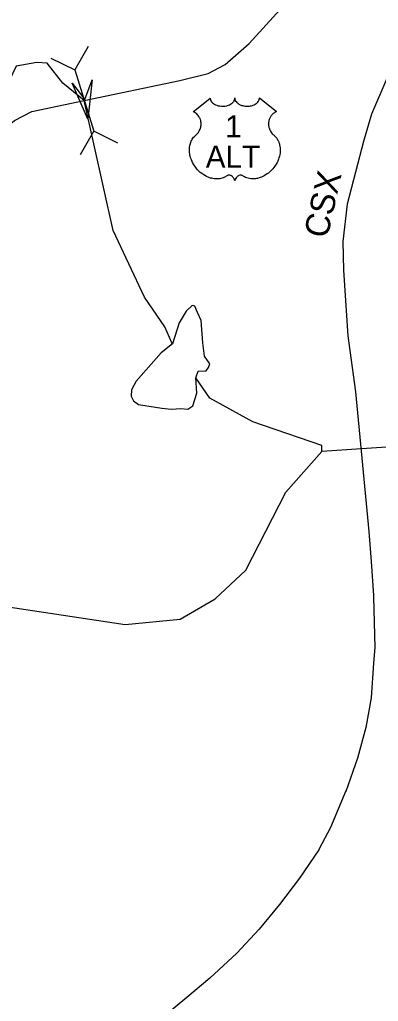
# Model space of a CAD drawing. Extents: x 2126262 to 2293712, y 749403 to 919119.
# Drawn here: x 2155532 to 2157753, y 844700 to 850777 of the extents above; entities that cross this region are included whole.
import ezdxf

# ---------------------------------------------------------------- set-up
doc = ezdxf.new("R2010")
doc.units = 0
for name, color, linetype in [('Exist Hydrographic Creek Single Shore', 7, 'Continuous'), ('Exist Hydrographic Pond Under 1500 Sq Ft', 7, 'Continuous'), ('Exist Railroad Mainline', 7, 'Continuous'), ('Exist Railroad Mainline Label', 7, 'Continuous'), ('Exist Road Primary US Attributed', 7, 'Continuous'), ('Exist Road Primary US Shield CELL', 7, 'Continuous'), ('Exist Road Primary US Shield Number Label', 7, 'Continuous'), ('Exist Road Secondary Structure Culvert Attributed CELL', 7, 'Continuous'), ('Exist Road Secondary Structure Culvert CELL', 7, 'Continuous')]:
    doc.layers.add(name, color=color, linetype=linetype)

msp = doc.modelspace()

# ---------------------------------------------------------------- linework, layer by layer
at = {"layer": 'Exist Hydrographic Creek Single Shore'}
for points in [[(2156478.3, 848770.6), (2156474.4, 848776.3), (2156431.5, 848875.6), (2156305.4, 849058.6), (2156111.5, 849472.7), (2155931.8, 850276), (2155798.7, 850384.7), (2155702.8, 850506.9), (2155637.4, 850511.3), (2155511, 850489.5), (2155403.6, 850268.8), (2155370.3, 850237.2), (2155343.2, 850230), (2155171.1, 850287.7), (2155030.4, 850313.9), (2154935.8, 850295.9), (2154830.9, 850219), (2154691.4, 849865.6), (2154561.5, 849672.1), (2154311.5, 849562.4), (2154062.4, 849561), (2153918.9, 849609.3)], [(2157402.5, 848104.2), (2157402.5, 848140.2), (2156976.4, 848286.9), (2156709.4, 848433.5), (2156623.3, 848559)], [(2155391.5, 847151.7), (2156184.5, 847033.6), (2156525.5, 847065.9), (2156741.4, 847192.7), (2156932.5, 847369.2), (2157179.4, 847853), (2157402.5, 848104.2)], [(2158110.5, 848151.9), (2157402.5, 848104.2)]]:
    msp.add_lwpolyline(points, dxfattribs=at)
at = {"layer": 'Exist Hydrographic Pond Under 1500 Sq Ft'}
msp.add_lwpolyline([(2156478.3, 848770.6), (2156408.2, 848715.2), (2156252.3, 848540.2), (2156224.9, 848485.5), (2156221.2, 848446.5), (2156236, 848416.9), (2156267.4, 848394.7), (2156411.7, 848371.2), (2156471.1, 848365), (2156530.4, 848370.6), (2156573, 848366.9), (2156604.4, 848387.3), (2156628.5, 848465.1), (2156623.3, 848559), (2156637.8, 848600.3), (2156685.9, 848602.2), (2156700.7, 848624.4), (2156710, 848646.6), (2156676.6, 848694.8), (2156665.5, 848776.3), (2156654.8, 848914.6), (2156632.2, 848965.3), (2156615.5, 849004.2), (2156598.9, 849007.9), (2156561.8, 848972.7), (2156519.3, 848900.5), (2156478.3, 848770.6)], dxfattribs=at)
at = {"layer": 'Exist Railroad Mainline'}
for points in [[(2157805.7, 850413.1), (2157709.3, 850191.5), (2157663.7, 850036.9), (2157661.8, 850030.9), (2157560.2, 849635.2), (2157531.9, 849404.8), (2157536.8, 849226.9), (2157563.2, 848819.4), (2157610.8, 848474.1), (2157692.5, 847609.6), (2157707.5, 847423.7), (2157722.9, 847212), (2157722.9, 847202), (2157730.1, 846890.3), (2157721.5, 846794.1), (2157707.1, 846579.8), (2157675.8, 846395.5), (2157622.9, 846204.6), (2157550.3, 845999.5), (2157552.1, 846003.4), (2157455.8, 845776.1), (2157455.8, 845776.1), (2157384.1, 845640.9), (2157384, 845638.9), (2157265, 845463), (2157139.6, 845299), (2157014.1, 845147), (2156876.4, 844998.9), (2156709, 844844.3), (2156567, 844724.1), (2156255.3, 844467.2)], [(2157141.6, 845301.7), (2157139.6, 845299), (2157014.1, 845147), (2156876.4, 844998.9), (2156709, 844844.3), (2156567, 844724.1), (2156255.3, 844467.2), (2156118.9, 844361), (2155941.4, 844218.3), (2155926.5, 844206)]]:
    msp.add_lwpolyline(points, dxfattribs=at)
at = {"layer": 'Exist Road Primary US Attributed'}
msp.add_lwpolyline([(2155007.1, 849470.7), (2155039, 849532.9), (2155097, 849645.2), (2155287.8, 849923.4), (2155316.7, 849969.8), (2155412.9, 850082.9), (2155500.8, 850152.7), (2155607.4, 850208.8), (2155931.8, 850276), (2156522.7, 850399.7), (2156698.4, 850444.3), (2156804.4, 850498.8), (2156952.3, 850628.6), (2157121.8, 850815), (2157272.4, 850958.8), (2157344.9, 851059.3), (2157378.4, 851148.6), (2157464.2, 851400.6), (2157658.7, 852018.3), (2157725.6, 852208.5), (2157792.5, 852343.9)], dxfattribs=at)
at = {"layer": 'Exist Road Primary US Shield CELL'}
msp.add_lwpolyline([(2156711.8, 850291.9), (2156712.1, 850287.5), (2156713.1, 850282.3), (2156713.9, 850279.6), (2156716.4, 850274.5), (2156720.4, 850268.4), (2156726, 850262.4), (2156732.4, 850257.2), (2156736.6, 850254.5), (2156743.9, 850250.6), (2156752.1, 850247.1), (2156761.3, 850244.5), (2156770.6, 850242.6), (2156780.9, 850241.4), (2156791, 850241.3), (2156801.9, 850242.1), (2156813.9, 850244.4), (2156819.5, 850245.8), (2156825.7, 850248), (2156831.5, 850250.4), (2156837.8, 850253.8), (2156842.9, 850257), (2156846.9, 850259.9), (2156852.6, 850265.3), (2156857.1, 850270.9), (2156858.9, 850274), (2156860.6, 850277.1), (2156862.8, 850283.5), (2156863.4, 850286.3), (2156863.9, 850292.2), (2156864.2, 850287.2), (2156864.7, 850284.2), (2156865.6, 850281.1), (2156866.8, 850277.9), (2156869.1, 850273.4), (2156871.6, 850269.6), (2156876.3, 850264.1), (2156879.3, 850261.3), (2156882, 850259.1), (2156889.2, 850254.1), (2156897.6, 850249.9), (2156901.8, 850248), (2156906, 850246.5), (2156911.4, 850244.9), (2156917, 850243.6), (2156922.6, 850242.6), (2156928.2, 850241.8), (2156934, 850241.4), (2156938.7, 850241.3), (2156944.5, 850241.3), (2156949.8, 850241.6), (2156955.3, 850242.3), (2156961.3, 850243.3), (2156966.1, 850244.3), (2156972.5, 850246), (2156978.3, 850248.1), (2156983.4, 850250.3), (2156990, 850253.8), (2156995.3, 850257.1), (2156999.2, 850260.2), (2157003.8, 850264.5), (2157008.2, 850269.6), (2157010.8, 850273.3), (2157012.6, 850277.1), (2157014.3, 850281.1), (2157015.4, 850285.4), (2157015.9, 850289.1), (2157016, 850292.3), (2157122.2, 850207.6), (2157119.7, 850206.7), (2157114, 850203.8), (2157109.4, 850201.1), (2157102.1, 850196), (2157098.9, 850193.2), (2157095.8, 850190.2), (2157092.9, 850187.1), (2157090.4, 850184.1), (2157087.3, 850179.8), (2157084.5, 850175.6), (2157081.8, 850170.9), (2157079.8, 850166.8), (2157076.6, 850158.2), (2157075, 850152.8), (2157074, 850148.3), (2157072.8, 850138.8), (2157072.4, 850134.3), (2157072.4, 850129.8), (2157072.7, 850125.1), (2157073.1, 850120.6), (2157073.9, 850115.9), (2157074.7, 850111.7), (2157076, 850106.6), (2157077.9, 850100.7), (2157080.2, 850095), (2157085.1, 850085.8), (2157091.3, 850076.4), (2157095.8, 850071.1), (2157100.2, 850066.6), (2157106.7, 850061), (2157110.3, 850057.9), (2157114.4, 850053.8), (2157121, 850046.1), (2157123.7, 850042.4), (2157126.4, 850038.4), (2157129, 850034.1), (2157131.5, 850029.6), (2157133.5, 850025.7), (2157137.2, 850016.6), (2157139.9, 850007.7), (2157141.2, 850003.1), (2157143.2, 849992.6), (2157143.9, 849987.5), (2157144.7, 849977.3), (2157144.8, 849965), (2157143.8, 849953.3), (2157141.6, 849939.7), (2157139.8, 849931.5), (2157137, 849922.1), (2157134.3, 849913.8), (2157129.5, 849901.7), (2157125.2, 849892.9), (2157119.6, 849882.6), (2157115.7, 849876.4), (2157111.3, 849869.7), (2157105.7, 849862.1), (2157099.2, 849853.9), (2157091.3, 849845.3), (2157085, 849839), (2157076.7, 849831.6), (2157071.7, 849827.4), (2157064.5, 849822), (2157054.7, 849815.5), (2157045.1, 849809.9), (2157036.8, 849805.7), (2157029.6, 849802.5), (2157020.2, 849799), (2157004.5, 849794.6), (2156998.8, 849793.4), (2156992, 849792.4), (2156985.6, 849791.8), (2156979.5, 849791.4), (2156971.2, 849791.4), (2156963, 849792.1), (2156955.2, 849793.2), (2156947.1, 849794.9), (2156938.6, 849797.4), (2156930.9, 849800.4), (2156923.1, 849804.2), (2156910, 849812.5), (2156906.2, 849814.5), (2156904.1, 849815.1), (2156899, 849815.4), (2156894.2, 849814.4), (2156889.3, 849812.4), (2156886.4, 849810.8), (2156882.4, 849808.3), (2156879.4, 849805.9), (2156875.8, 849802.4), (2156873.3, 849799.5), (2156871.4, 849797.3), (2156867.7, 849791.4), (2156866.3, 849788.7), (2156865, 849785.1), (2156863.8, 849779.8), (2156862.1, 849786.5), (2156860.1, 849790.9), (2156857.9, 849794.6), (2156855.5, 849798), (2156851.8, 849802.2), (2156848.5, 849805.4), (2156844.5, 849808.7), (2156840.2, 849811.3), (2156836.8, 849813), (2156833.6, 849814.2), (2156829.8, 849815.2), (2156826.7, 849815.4), (2156824.1, 849815.4), (2156820.6, 849814.6), (2156815.8, 849811.1), (2156811.2, 849807.9), (2156806.2, 849804.9), (2156800.3, 849801.7), (2156796, 849799.7), (2156790.9, 849797.7), (2156784.8, 849795.7), (2156778.3, 849794), (2156771.6, 849792.7), (2156765.7, 849791.7), (2156759.4, 849791.2), (2156753.6, 849791), (2156747.7, 849791.1), (2156742.1, 849791.5), (2156735.6, 849792.1), (2156727.6, 849793.2), (2156720.9, 849794.8), (2156713.9, 849796.6), (2156706.7, 849798.9), (2156699, 849801.9), (2156689.3, 849806.1), (2156682.6, 849809.5), (2156672, 849815.6), (2156659.6, 849824.2), (2156650.2, 849831.8), (2156643.3, 849838), (2156633.2, 849848.3), (2156627.3, 849855), (2156617.9, 849867.1), (2156612, 849875.8), (2156608.1, 849882.2), (2156602.5, 849892.5), (2156599.4, 849899), (2156595.4, 849908.4), (2156592.2, 849917), (2156589.5, 849925.2), (2156588.1, 849930.4), (2156586.1, 849939.5), (2156584.9, 849946), (2156583.7, 849954.8), (2156583.1, 849964.2), (2156582.9, 849972.8), (2156583.1, 849980), (2156584, 849988.3), (2156585.4, 849997.2), (2156587.1, 850004.8), (2156588.6, 850010.2), (2156590.9, 850016.9), (2156593.8, 850024.2), (2156597.4, 850031.3), (2156600.7, 850037.1), (2156604.9, 850043.4), (2156609.1, 850048.7), (2156614.5, 850054.6), (2156620.1, 850060), (2156625.3, 850064.2), (2156631.5, 850070.3), (2156634.7, 850073.9), (2156638.5, 850079), (2156641.6, 850083.7), (2156644.1, 850087.9), (2156647.3, 850094.1), (2156649.2, 850098.8), (2156651.7, 850105.9), (2156652.9, 850110.9), (2156654.2, 850117.4), (2156655, 850123.5), (2156655.3, 850131.1), (2156655.1, 850137.4), (2156654.3, 850144.7), (2156652.9, 850151.8), (2156651.3, 850157.9), (2156648.6, 850165), (2156646.2, 850170.1), (2156642.1, 850177.1), (2156637.6, 850183.5), (2156632.9, 850188.8), (2156628.2, 850193.5), (2156623.7, 850197), (2156619.4, 850200.1), (2156614, 850203.4), (2156608.8, 850206), (2156605.5, 850207.3)], close=True, dxfattribs=at)
at = {"layer": 'Exist Road Secondary Structure Culvert Attributed CELL'}
msp.add_lwpolyline([(2155981.2, 850403.9), (2155954.9, 850161.5), (2155856.5, 850384.6), (2155936.2, 850282)], close=True, dxfattribs=at)
at = {"layer": 'Exist Road Secondary Structure Culvert CELL'}
for p, q in [((2155955.5, 850610.7), (2155873.5, 850465.6)), ((2155724.3, 850539.6), (2155873.5, 850465.6)), ((2155873.5, 850465.6), (2155990.2, 850086.4)), ((2155908.2, 849941.4), (2155990.2, 850086.4)), ((2156139.4, 850012.5), (2155990.2, 850086.4))]:
    msp.add_line(p, q, dxfattribs=at)

# ---------------------------------------------------------------- texts
at = {"layer": 'Exist Railroad Mainline Label'}
msp.add_text('CSX', height=150, rotation=77.51033, dxfattribs=at).set_placement((2157436.6, 849417.8))
at = {"layer": 'Exist Road Primary US Shield Number Label'}
for s, p in [('1', (2156804.4, 850047.9)), ('ALT', (2156683.7, 849859.9))]:
    msp.add_text(s, height=137.5, dxfattribs=at).set_placement(p)

doc.saveas('drawing.dxf')
